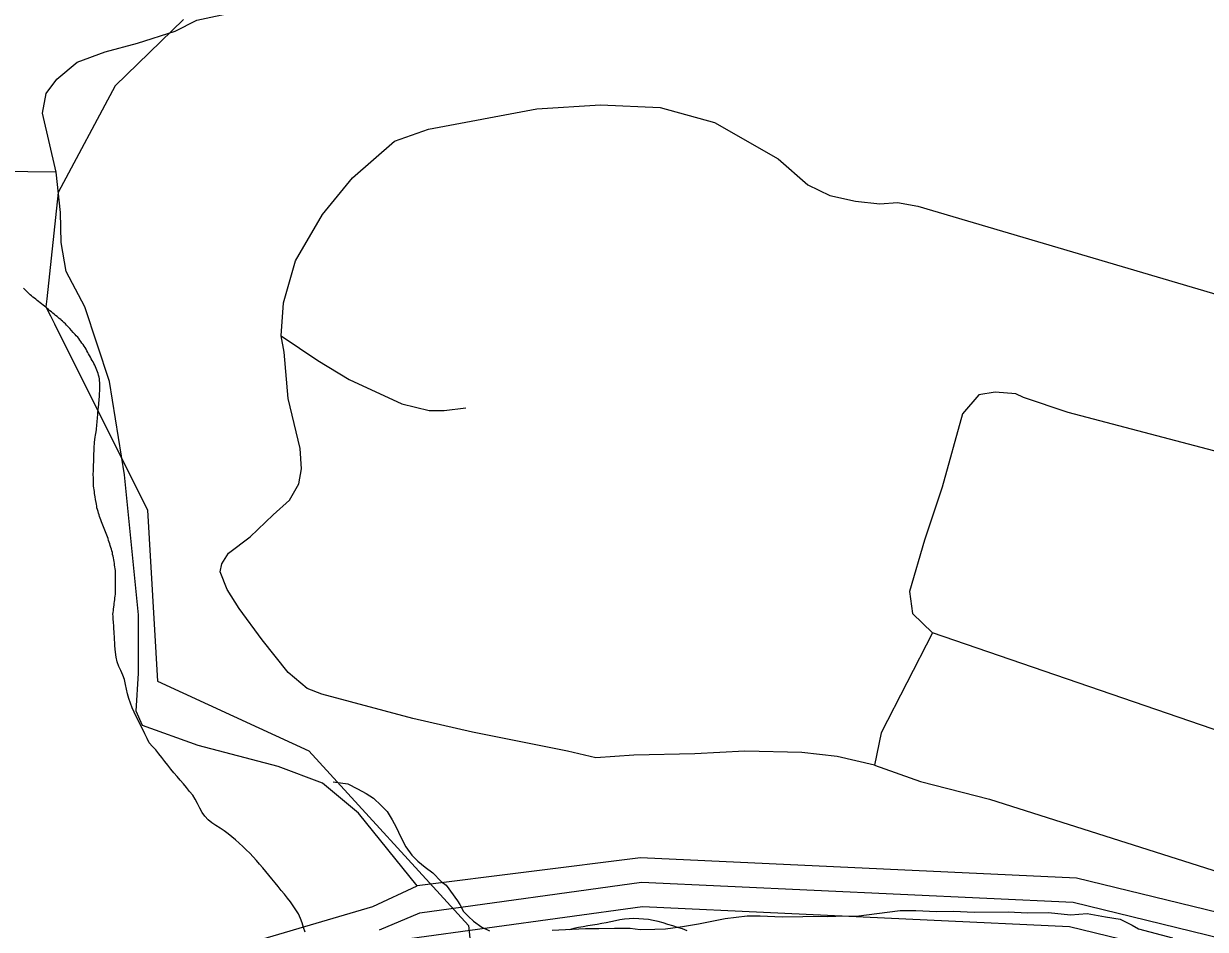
# Model space of a CAD drawing. Extents: x 2206922 to 2357709, y 510027 to 673830.
# Drawn here: x 2299142 to 2301085, y 579534 to 581023 of the extents above; entities that cross this region are included whole.
import ezdxf

# ---------------------------------------------------------------- set-up
doc = ezdxf.new("R2010")
doc.units = 0
for name, color, linetype in [('Exist Boundary Land Use Reservation Military US Department of Defense', 7, 'Continuous'), ('Exist Boundary Political City Limit New', 7, 'Continuous'), ('Exist Hydrographic Buffer Line', 7, 'Continuous'), ('Exist Hydrographic Creek Single Shore', 7, 'Continuous'), ('Exist Hydrographic Misc Water Feature', 7, 'Continuous'), ('Exist Hydrographic River Shore', 7, 'Continuous'), ('Exist Road Non-System Type 51', 7, 'Continuous'), ('Map Preparation Boundary City Limit Buffer Line', 7, 'Continuous')]:
    doc.layers.add(name, color=color, linetype=linetype)

msp = doc.modelspace()

# ---------------------------------------------------------------- linework, layer by layer
at = {"layer": 'Exist Boundary Land Use Reservation Military US Department of Defense'}
msp.add_line((2299186.1, 580542.4), (2299192.7, 580529.2), dxfattribs=at)
for points in [[(2299404.9, 581029.6), (2299292.6, 580920.5), (2299198.9, 580745.2), (2299179.9, 580570.3)], [(2299179.9, 580570.3), (2299178.5, 580557.6), (2299186.1, 580542.4)], [(2299192.7, 580529.2), (2299345.6, 580223.2), (2299361.9, 579941.9), (2299528.3, 579865.4)], [(2299528.3, 579865.4), (2299610.5, 579827.7), (2299873.3, 579540.2), (2299880.4, 579473.2)]]:
    msp.add_lwpolyline(points, dxfattribs=at)
at = {"layer": 'Exist Boundary Political City Limit New'}
for points in [[(2299266, 580403.1), (2299266.2, 580406.1), (2299266.5, 580409.1), (2299266.8, 580412.1), (2299266.8, 580415), (2299267, 580419.1), (2299267.2, 580424), (2299267.2, 580427.1), (2299267, 580430.1), (2299267, 580433.1), (2299266.8, 580436), (2299266.5, 580439), (2299266.2, 580442), (2299265.2, 580444.9), (2299264.5, 580447.8), (2299263.5, 580450.5), (2299262.5, 580453.4), (2299261.2, 580456.1), (2299260.2, 580458.9), (2299258.8, 580461.5), (2299257.2, 580464.1), (2299256, 580466.8), (2299254.5, 580469.4), (2299253, 580472.1), (2299251.8, 580474.7), (2299250.2, 580477.4), (2299248.8, 580480.1), (2299247.5, 580482.6), (2299246, 580485.2), (2299244.5, 580487.9), (2299243, 580490.5), (2299241.2, 580492.9), (2299239.5, 580495.4), (2299237.8, 580497.8), (2299236, 580500.2), (2299234.5, 580502.7), (2299232.5, 580505.1), (2299230.8, 580507.3), (2299228.5, 580509.6), (2299226.5, 580511.8), (2299223.5, 580515.1), (2299220.5, 580518.6), (2299217.8, 580521.7), (2299214.5, 580525.2), (2299212.5, 580527.3), (2299210.5, 580529.5), (2299208.2, 580531.7), (2299206, 580533.7), (2299203.8, 580535.6), (2299202.8, 580536.4), (2299200.5, 580538.2), (2299196.8, 580541.4), (2299194.5, 580543.4), (2299192.2, 580545.2), (2299190, 580547.2), (2299187.8, 580549), (2299185.2, 580550.9), (2299183, 580552.8), (2299180.5, 580554.8), (2299178.2, 580556.6), (2299176, 580558.5), (2299173.8, 580560.4), (2299171.2, 580562.3), (2299169, 580564.2), (2299166.5, 580566.1), (2299164.2, 580567.9), (2299161.8, 580569.8), (2299159.5, 580571.6), (2299157.2, 580573.4), (2299154.8, 580575.4), (2299152.5, 580577.3), (2299150.2, 580579.4), (2299148.2, 580581.4), (2299146, 580583.6), (2299144, 580585.7), (2299141.8, 580587.9)], [(2299292.8, 580084.8), (2299293, 580087.8), (2299293, 580090.8), (2299293.2, 580093.8), (2299293.2, 580105.8), (2299293, 580108.8), (2299293, 580118.9), (2299292.8, 580123.8), (2299292.5, 580126.8), (2299292, 580129.8), (2299291.5, 580132.7), (2299291.2, 580135.7), (2299290.8, 580138.6), (2299290.2, 580141.6), (2299289.8, 580144.6), (2299289, 580147.5), (2299288.2, 580150.4), (2299287.8, 580153.3), (2299287, 580156.2), (2299286.2, 580159.1), (2299285.2, 580161.9), (2299284.2, 580164.8), (2299283.5, 580167.7), (2299282.5, 580170.5), (2299281.5, 580173.4), (2299280.8, 580176.3), (2299279.8, 580179.1), (2299278.8, 580181.9), (2299277.8, 580184.8), (2299276.5, 580187.5), (2299275.5, 580190.2), (2299274.2, 580193.1), (2299273, 580195.9), (2299272, 580198.6), (2299271, 580201.4), (2299269.8, 580204.2), (2299268.8, 580207), (2299267.8, 580209.8), (2299266.8, 580212.7), (2299266, 580215.5), (2299265, 580218.4), (2299264.2, 580221.2), (2299263.2, 580224.1), (2299262.5, 580227), (2299262, 580229.9), (2299261.5, 580232.9), (2299261, 580235.9), (2299260.2, 580240.7), (2299259.5, 580244.8), (2299259, 580247.7), (2299258.5, 580250.7), (2299258.2, 580253.6), (2299257.8, 580256.7), (2299257.2, 580259.6), (2299257, 580262.6), (2299256.8, 580265.6), (2299256.8, 580268.6), (2299256.5, 580271.6), (2299256.5, 580277.6), (2299256.2, 580280.6), (2299256.2, 580283.6), (2299256.5, 580286.6), (2299256.8, 580289.6), (2299256.8, 580292.6), (2299257, 580295.6), (2299257, 580298.6), (2299257.2, 580301.6), (2299257.2, 580307.6), (2299257.5, 580310.6), (2299257.5, 580316.6), (2299257.8, 580319.6), (2299257.8, 580325.5), (2299258, 580328.5), (2299258.2, 580331.5), (2299258.2, 580334.5), (2299259, 580339.2), (2299259.5, 580343.4), (2299260, 580346.4), (2299260.5, 580349.3), (2299261.5, 580355.3), (2299261.8, 580358.2), (2299262, 580361.2), (2299262.5, 580364.2), (2299262.8, 580367.2), (2299263, 580370.2), (2299263.2, 580373.2), (2299263.5, 580376.2), (2299263.8, 580379.2), (2299264, 580383.5), (2299264.5, 580388.1)], [(2299264.5, 580388.1), (2299265, 580392.8), (2299265.5, 580397.1), (2299265.8, 580400.1), (2299266, 580403.1)], [(2299604.5, 579529.2), (2299602.2, 579536.9), (2299600, 579544.8), (2299597, 579552.1), (2299593.8, 579559.4), (2299589.5, 579566.1), (2299585.2, 579572.8), (2299580.5, 579579.2), (2299575.5, 579585.5), (2299570.5, 579591.7), (2299565.2, 579598), (2299560.2, 579604.3), (2299555.5, 579610.6), (2299550.2, 579616.8), (2299545.2, 579623), (2299540, 579629.2), (2299535, 579635.2), (2299529.8, 579641.2), (2299524.5, 579647.3), (2299519.2, 579653.2), (2299513.8, 579659.1), (2299508, 579664.8), (2299502.2, 579670.2), (2299496.2, 579675.7), (2299490.2, 579681), (2299484.2, 579686.1), (2299478, 579691.2), (2299471.8, 579696.2), (2299465, 579700.5), (2299458, 579704.8), (2299451.5, 579709.3), (2299445, 579713.9), (2299440, 579719.9), (2299435.2, 579726.2), (2299431.5, 579733.5), (2299428, 579740.8), (2299424, 579747.8), (2299419.8, 579754.4), (2299414.8, 579760.8), (2299409.8, 579767), (2299404.5, 579773.2), (2299399.5, 579779.2), (2299394.2, 579785.4), (2299389, 579791.4), (2299383.8, 579797.5), (2299378.8, 579803.7), (2299373.8, 579810.1), (2299369, 579816.4), (2299364, 579822.6), (2299359, 579828.9), (2299353.8, 579834.8), (2299348.5, 579840.9), (2299344.8, 579848), (2299341.2, 579855.2), (2299337.8, 579862.4), (2299334.2, 579869.6), (2299330.5, 579876.8), (2299327, 579883.8), (2299323.8, 579891.1), (2299320.5, 579898.4), (2299317.5, 579905.9), (2299314.8, 579913.4), (2299312.8, 579921.1), (2299310.8, 579928.9), (2299309.2, 579936.8), (2299307.8, 579944.7), (2299305, 579952.1), (2299301.8, 579959.3), (2299298.2, 579966.4), (2299295.5, 579973.8), (2299294, 579981.6), (2299292.8, 579989.6), (2299291.8, 580000.1), (2299291.2, 580015.7), (2299291, 580020), (2299290.2, 580031.1), (2299290, 580034.1), (2299289.8, 580037.1), (2299289.5, 580040.1), (2299289.2, 580043.1), (2299289, 580046.1), (2299289, 580049.1), (2299288.8, 580052.1), (2299289, 580055), (2299289.5, 580058), (2299289.8, 580060.9), (2299290.8, 580066.9), (2299291, 580069.9), (2299291.5, 580072.9), (2299291.8, 580075.8), (2299292, 580078.8), (2299292.5, 580081.8), (2299292.8, 580084.8)], [(2300232.5, 579531.3), (2300224.8, 579534.6), (2300216.8, 579537.3), (2300209, 579539.6), (2300201, 579541.9), (2300193, 579544.5), (2300185, 579546.9), (2300177, 579548.8), (2300169, 579550.1), (2300161, 579550.9), (2300153.2, 579551.4), (2300145.2, 579551.6), (2300137.5, 579551.4), (2300129.8, 579550.6), (2300122.2, 579549.4), (2300114.8, 579548), (2300107.2, 579546.4), (2300099.8, 579544.9), (2300092.2, 579543.4), (2300084.8, 579542.1), (2300077, 579540.9), (2300069.2, 579539.7), (2300061.8, 579538.3), (2300054, 579536.8), (2300046.5, 579535.2), (2300038.8, 579533.3)]]:
    msp.add_lwpolyline(points, dxfattribs=at)
at = {"layer": 'Exist Hydrographic Buffer Line'}
for points in [[(2299727.2, 579533.2), (2299793.1, 579560.9), (2300157.6, 579611.6), (2300867.3, 579578.6), (2301645.5, 579388.8)], [(2299776, 579518.7), (2300159.2, 579571.5), (2300861.5, 579538.8), (2301633.4, 579350.6)]]:
    msp.add_lwpolyline(points, dxfattribs=at)
at = {"layer": 'Exist Hydrographic Creek Single Shore'}
for points in [[(2299195.4, 580778.7), (2298960.9, 580781.5), (2298894.1, 580798.5), (2298844, 580855.5), (2298750.9, 580996.2), (2298758.9, 581029.3), (2298741.9, 581054.9), (2298682, 581209.9), (2298604.9, 581393.9), (2298578.9, 581510.9), (2298544, 581585.1), (2298526, 581692.6)], [(2299195.4, 580778.7), (2299172.9, 580875.7), (2299179.1, 580908.3), (2299196.4, 580931.8), (2299230.1, 580959.4), (2299276, 580976.7), (2299329, 580991), (2299391.2, 581010.4), (2299426.9, 581028.8), (2299547.3, 581054.3), (2299645.2, 581066.5), (2299702.4, 581089), (2299765.6, 581134.9), (2299959.4, 581250.3), (2300046.1, 581284), (2300137.9, 581287), (2300239.9, 581312.6), (2300318.5, 581340.1), (2300436.8, 581417.7)], [(2299789.1, 579605.8), (2299692.2, 579725.2), (2299633, 579774.2), (2299560.6, 579801.8), (2299429, 579836.5), (2299337.2, 579869.1), (2299327, 579892.6), (2299331, 579954.9), (2299331, 580050.8), (2299307.6, 580281.5), (2299283.1, 580434.7), (2299242.3, 580557.2), (2299211.7, 580615.3), (2299203.5, 580663.3), (2299202.5, 580712.3), (2299195.4, 580778.7)]]:
    msp.add_lwpolyline(points, dxfattribs=at)
at = {"layer": 'Exist Hydrographic Misc Water Feature'}
for points in [[(2299650.9, 579776.6), (2299674.9, 579773), (2299690.9, 579764.9), (2299705, 579757.1), (2299717.3, 579749.6), (2299729.4, 579737.7), (2299739.3, 579727.7), (2299747.5, 579713.8), (2299754.1, 579701.9), (2299762.1, 579685.7), (2299770, 579669.9), (2299780.1, 579656.2), (2299790.1, 579646.2), (2299802.2, 579636.3), (2299814.5, 579626.7), (2299828.5, 579612.8), (2299836.5, 579606.8), (2299854.9, 579580.8), (2299859, 579574.9), (2299864.8, 579563.2), (2299873.2, 579555), (2299881.4, 579547.3), (2299895.3, 579537.5), (2299907.6, 579531.6)], [(2300011, 579532.6), (2300065.5, 579535.4), (2300087.3, 579535.3), (2300113.1, 579535.9), (2300139.1, 579536), (2300155.3, 579534), (2300179.3, 579534.4), (2300197.2, 579534.6), (2300225.1, 579538.9), (2300251.3, 579543.1), (2300295.2, 579551.9), (2300331.3, 579556.2), (2300352.8, 579556.2), (2300388.7, 579554.8), (2300422.7, 579555), (2300448.8, 579555.5), (2300462.9, 579555.4), (2300476.9, 579555.7), (2300488.8, 579556), (2300510.5, 579555.9), (2300583.1, 579564.9), (2300608.5, 579565.1), (2300642.7, 579563.6), (2300670.4, 579563.9), (2300704.5, 579562), (2300760.2, 579563), (2300792.2, 579561), (2300826.5, 579561.5), (2300862.8, 579557.7), (2300890.2, 579560), (2300920.4, 579554.6), (2300944.4, 579550.6), (2300964.5, 579541.1), (2300974.5, 579535.1), (2301030.7, 579519.8)]]:
    msp.add_lwpolyline(points, dxfattribs=at)
at = {"layer": 'Exist Hydrographic River Shore'}
for points in [[(2301658, 579426.9), (2300873, 579618.3), (2300156, 579651.7), (2299789.1, 579605.8)], [(2298668.9, 579263.5), (2299715.9, 579571.6), (2299789.1, 579605.8)]]:
    msp.add_lwpolyline(points, dxfattribs=at)
at = {"layer": 'Exist Road Non-System Type 51'}
for points in [[(2299565.5, 580509.5), (2299568.9, 580564.2), (2299588.9, 580633.3), (2299633.5, 580709.1), (2299682.5, 580769.3), (2299751.6, 580829.5), (2299807.3, 580849.6), (2299985.6, 580883), (2300090.4, 580889.7), (2300188.4, 580885.3), (2300277.6, 580860.7), (2300382.3, 580800.5), (2300431.3, 580758.2), (2300467, 580740.3), (2300509.4, 580731.4), (2300549.5, 580726.9), (2300578.4, 580729.2), (2300612.2, 580722.7), (2302180.3, 580259.9)], [(2300540.6, 579803.8), (2300479.3, 579818.3), (2300421.3, 579824.9), (2300327.7, 579827.2), (2300245.3, 579822.7), (2300145, 579820.5), (2300082.6, 579816), (2300035.8, 579827.2), (2299879.8, 579858.4), (2299781.7, 579880.7), (2299632.4, 579920.8), (2299607.9, 579929.7), (2299576.7, 579956.5), (2299534.3, 580010), (2299496.4, 580061.3), (2299476.4, 580092.5), (2299465.2, 580121.5), (2299467.5, 580134.9), (2299478.6, 580152.7), (2299514.3, 580179.5), (2299552.1, 580215.2), (2299578.9, 580239.7), (2299594.5, 580266.5), (2299598.9, 580291), (2299596.7, 580324.4), (2299576.7, 580406.9), (2299570, 580482.8), (2299565.5, 580509.5)], [(2299565.5, 580509.5), (2299625.7, 580469.4), (2299676.9, 580438.2), (2299763.9, 580398), (2299808.4, 580386.9), (2299833, 580386.9), (2299868.6, 580391.3)], [(2302180.3, 580259.9), (2302114.6, 580053.2), (2300859.3, 580383.5), (2300785.7, 580408.1), (2300773.3, 580414.6), (2300738.9, 580417), (2300712.2, 580412.5), (2300685.4, 580381.3), (2300652, 580260.9), (2300623, 580173.9), (2300598.5, 580089.2), (2300603, 580053.5), (2300635.8, 580021.3)], [(2300635.8, 580021.3), (2300551.7, 579857.3), (2300540.6, 579803.8)], [(2301670.5, 579676.7), (2301612.5, 579692.3), (2301541.2, 579714.6), (2301445.4, 579743.5), (2300635.8, 580021.3)], [(2300540.6, 579803.8), (2300616.3, 579777), (2300730, 579748), (2301262.6, 579578.5), (2301885.6, 579383.4), (2302823.8, 579099)]]:
    msp.add_lwpolyline(points, dxfattribs=at)
at = {"layer": 'Map Preparation Boundary City Limit Buffer Line'}
for points in [[(2299266, 580403.1), (2299266.2, 580406.1), (2299266.5, 580409.1), (2299266.8, 580412.1), (2299266.8, 580415), (2299267, 580419.1), (2299267.2, 580424), (2299267.2, 580427.1), (2299267, 580430.1), (2299267, 580433.1), (2299266.8, 580436), (2299266.5, 580439), (2299266.2, 580442), (2299265.2, 580444.9), (2299264.5, 580447.8), (2299263.5, 580450.5), (2299262.5, 580453.4), (2299261.2, 580456.1), (2299260.2, 580458.9), (2299258.8, 580461.5), (2299257.2, 580464.1), (2299256, 580466.8), (2299254.5, 580469.4), (2299253, 580472.1), (2299251.8, 580474.7), (2299250.2, 580477.4), (2299248.8, 580480.1), (2299247.5, 580482.6), (2299246, 580485.2), (2299244.5, 580487.9), (2299243, 580490.5), (2299241.2, 580492.9), (2299239.5, 580495.4), (2299237.8, 580497.8), (2299236, 580500.2), (2299234.5, 580502.7), (2299232.5, 580505.1), (2299230.8, 580507.3), (2299228.5, 580509.6), (2299226.5, 580511.8), (2299223.5, 580515.1), (2299220.5, 580518.6), (2299217.8, 580521.7), (2299214.5, 580525.2), (2299212.5, 580527.3), (2299210.5, 580529.5), (2299208.2, 580531.7), (2299206, 580533.7), (2299203.8, 580535.6), (2299202.8, 580536.4), (2299200.5, 580538.2), (2299196.8, 580541.4), (2299194.5, 580543.4), (2299192.2, 580545.2), (2299190, 580547.2), (2299187.8, 580549), (2299185.2, 580550.9), (2299183, 580552.8), (2299180.5, 580554.8), (2299178.2, 580556.6), (2299176, 580558.5), (2299173.8, 580560.4), (2299171.2, 580562.3), (2299169, 580564.2), (2299166.5, 580566.1), (2299164.2, 580567.9), (2299161.8, 580569.8), (2299159.5, 580571.6), (2299157.2, 580573.4), (2299154.8, 580575.4), (2299152.5, 580577.3), (2299150.2, 580579.4), (2299148.2, 580581.4), (2299146, 580583.6), (2299144, 580585.7), (2299141.8, 580587.9)], [(2299292.8, 580084.8), (2299293, 580087.8), (2299293, 580090.8), (2299293.2, 580093.8), (2299293.2, 580105.8), (2299293, 580108.8), (2299293, 580118.9), (2299292.8, 580123.8), (2299292.5, 580126.8), (2299292, 580129.8), (2299291.5, 580132.7), (2299291.2, 580135.7), (2299290.8, 580138.6), (2299290.2, 580141.6), (2299289.8, 580144.6), (2299289, 580147.5), (2299288.2, 580150.4), (2299287.8, 580153.3), (2299287, 580156.2), (2299286.2, 580159.1), (2299285.2, 580161.9), (2299284.2, 580164.8), (2299283.5, 580167.7), (2299282.5, 580170.5), (2299281.5, 580173.4), (2299280.8, 580176.3), (2299279.8, 580179.1), (2299278.8, 580181.9), (2299277.8, 580184.8), (2299276.5, 580187.5), (2299275.5, 580190.2), (2299274.2, 580193.1), (2299273, 580195.9), (2299272, 580198.6), (2299271, 580201.4), (2299269.8, 580204.2), (2299268.8, 580207), (2299267.8, 580209.8), (2299266.8, 580212.7), (2299266, 580215.5), (2299265, 580218.4), (2299264.2, 580221.2), (2299263.2, 580224.1), (2299262.5, 580227), (2299262, 580229.9), (2299261.5, 580232.9), (2299261, 580235.9), (2299260.2, 580240.7), (2299259.5, 580244.8), (2299259, 580247.7), (2299258.5, 580250.7), (2299258.2, 580253.6), (2299257.8, 580256.7), (2299257.2, 580259.6), (2299257, 580262.6), (2299256.8, 580265.6), (2299256.8, 580268.6), (2299256.5, 580271.6), (2299256.5, 580277.6), (2299256.2, 580280.6), (2299256.2, 580283.6), (2299256.5, 580286.6), (2299256.8, 580289.6), (2299256.8, 580292.6), (2299257, 580295.6), (2299257, 580298.6), (2299257.2, 580301.6), (2299257.2, 580307.6), (2299257.5, 580310.6), (2299257.5, 580316.6), (2299257.8, 580319.6), (2299257.8, 580325.5), (2299258, 580328.5), (2299258.2, 580331.5), (2299258.2, 580334.5), (2299259, 580339.2), (2299259.5, 580343.4), (2299260, 580346.4), (2299260.5, 580349.3), (2299261.5, 580355.3), (2299261.8, 580358.2), (2299262, 580361.2), (2299262.5, 580364.2), (2299262.8, 580367.2), (2299263, 580370.2), (2299263.2, 580373.2), (2299263.5, 580376.2), (2299263.8, 580379.2), (2299264, 580383.5), (2299264.5, 580388.1)], [(2299264.5, 580388.1), (2299265, 580392.8), (2299265.5, 580397.1), (2299265.8, 580400.1), (2299266, 580403.1)], [(2299604.5, 579529.2), (2299602.2, 579536.9), (2299600, 579544.8), (2299597, 579552.1), (2299593.8, 579559.4), (2299589.5, 579566.1), (2299585.2, 579572.8), (2299580.5, 579579.2), (2299575.5, 579585.5), (2299570.5, 579591.7), (2299565.2, 579598), (2299560.2, 579604.3), (2299555.5, 579610.6), (2299550.2, 579616.8), (2299545.2, 579623), (2299540, 579629.2), (2299535, 579635.2), (2299529.8, 579641.2), (2299524.5, 579647.3), (2299519.2, 579653.2), (2299513.8, 579659.1), (2299508, 579664.8), (2299502.2, 579670.2), (2299496.2, 579675.7), (2299490.2, 579681), (2299484.2, 579686.1), (2299478, 579691.2), (2299471.8, 579696.2), (2299465, 579700.5), (2299458, 579704.8), (2299451.5, 579709.3), (2299445, 579713.9), (2299440, 579719.9), (2299435.2, 579726.2), (2299431.5, 579733.5), (2299428, 579740.8), (2299424, 579747.8), (2299419.8, 579754.4), (2299414.8, 579760.8), (2299409.8, 579767), (2299404.5, 579773.2), (2299399.5, 579779.2), (2299394.2, 579785.4), (2299389, 579791.4), (2299383.8, 579797.5), (2299378.8, 579803.7), (2299373.8, 579810.1), (2299369, 579816.4), (2299364, 579822.6), (2299359, 579828.9), (2299353.8, 579834.8), (2299348.5, 579840.9), (2299344.8, 579848), (2299341.2, 579855.2), (2299337.8, 579862.4), (2299334.2, 579869.6), (2299330.5, 579876.8), (2299327, 579883.8), (2299323.8, 579891.1), (2299320.5, 579898.4), (2299317.5, 579905.9), (2299314.8, 579913.4), (2299312.8, 579921.1), (2299310.8, 579928.9), (2299309.2, 579936.8), (2299307.8, 579944.7), (2299305, 579952.1), (2299301.8, 579959.3), (2299298.2, 579966.4), (2299295.5, 579973.8), (2299294, 579981.6), (2299292.8, 579989.6), (2299291.8, 580000.1), (2299291.2, 580015.7), (2299291, 580020), (2299290.2, 580031.1), (2299290, 580034.1), (2299289.8, 580037.1), (2299289.5, 580040.1), (2299289.2, 580043.1), (2299289, 580046.1), (2299289, 580049.1), (2299288.8, 580052.1), (2299289, 580055), (2299289.5, 580058), (2299289.8, 580060.9), (2299290.8, 580066.9), (2299291, 580069.9), (2299291.5, 580072.9), (2299291.8, 580075.8), (2299292, 580078.8), (2299292.5, 580081.8), (2299292.8, 580084.8)], [(2300232.5, 579531.3), (2300224.8, 579534.6), (2300216.8, 579537.3), (2300209, 579539.6), (2300201, 579541.9), (2300193, 579544.5), (2300185, 579546.9), (2300177, 579548.8), (2300169, 579550.1), (2300161, 579550.9), (2300153.2, 579551.4), (2300145.2, 579551.6), (2300137.5, 579551.4), (2300129.8, 579550.6), (2300122.2, 579549.4), (2300114.8, 579548), (2300107.2, 579546.4), (2300099.8, 579544.9), (2300092.2, 579543.4), (2300084.8, 579542.1), (2300077, 579540.9), (2300069.2, 579539.7), (2300061.8, 579538.3), (2300054, 579536.8), (2300046.5, 579535.2), (2300038.8, 579533.3)]]:
    msp.add_lwpolyline(points, dxfattribs=at)

doc.saveas('drawing.dxf')
